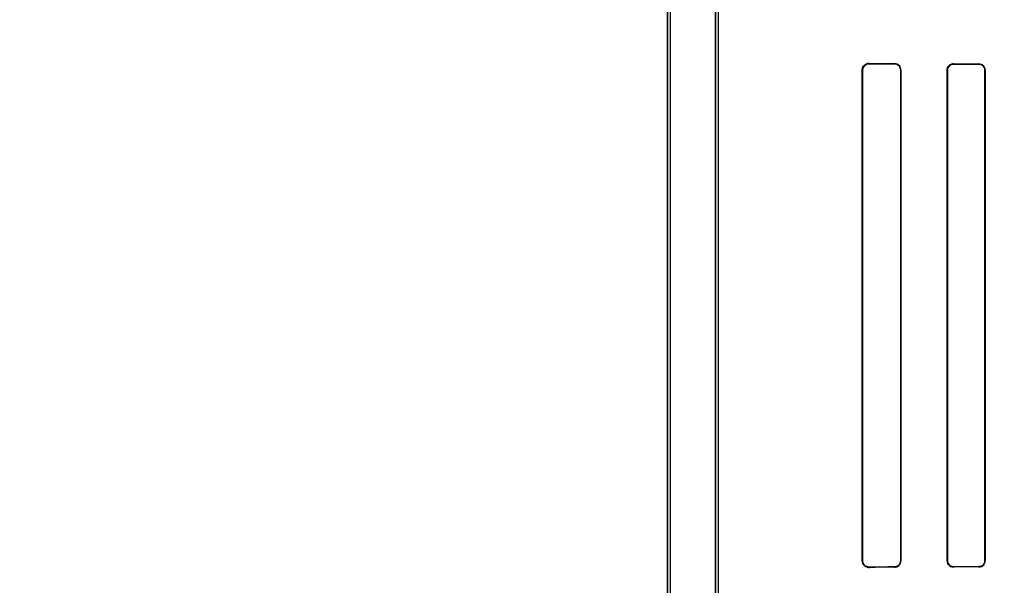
# Model space of a CAD drawing. Header units: millimetres. Extents: x 0 to 297, y 0 to 210.
# Tile 316 of 438: x 240.025 to 240.374, y 157.258 to 157.459. Entities that reach past the tile are written whole.
import ezdxf

# ---------------------------------------------------------------- set-up
doc = ezdxf.new("R2010")
doc.units = ezdxf.units.MM
doc.header["$LTSCALE"] = 16.335
doc.layers.get('0').update_dxf_attribs({"linetype": 'CONTINUOUS'})
for name, color, linetype in [('AXES_REF', 7, 'CONTINUOUS'), ('INTFCLR_1', 7, 'CONTINUOUS'), ('INTFCLR_72935', 7, 'CONTINUOUS')]:
    doc.layers.add(name, color=color, linetype=linetype)

msp = doc.modelspace()

# ---------------------------------------------------------------- linework, layer by layer
at = {"color": 7, "linetype": 'Continuous'}
for radius in [5.8175, 5.817, 5.77975]:
    msp.add_circle((241.49791, 154.83398), radius, dxfattribs=at)
msp.add_arc((241.49791, 154.83398), 5.76, 278.277129, 261.722871, dxfattribs=at)
at = {"layer": 'AXES_REF', "color": 9, "linetype": 'Continuous'}
msp.add_circle((241.49791, 154.83398), 3.55715, dxfattribs=at)
at = {"layer": 'AXES_REF', "color": 7, "linetype": 'Continuous'}
msp.add_arc((241.49791, 154.83398), 5.892, 113.082666, 66.917334, dxfattribs=at)
at = {"layer": 'AXES_REF', "color": 9, "linetype": 'Continuous'}
msp.add_arc((241.49791, 154.83398), 5.30671, 94.41181, 85.58819, dxfattribs=at)
at = {"layer": 'INTFCLR_1', "color": 6, "linetype": 'Continuous'}
for p, q in [((240.25481, 156.93397), (240.25481, 158.53597)), ((240.25587, 156.93397), (240.25587, 158.53598)), ((240.27175, 157.97652), (240.27175, 157.25342)), ((240.27281, 157.25342), (240.27281, 157.97652)), ((240.32384, 157.44097), (240.32384, 157.26697)), ((240.32395, 157.44097), (240.32395, 157.26697)), ((240.33748, 157.26697), (240.33748, 157.44097)), ((240.33758, 157.26697), (240.33758, 157.44097)), ((240.35398, 157.44097), (240.35398, 157.26697)), ((240.35407, 157.44097), (240.35407, 157.26697)), ((240.36738, 157.26697), (240.36738, 157.44097)), ((240.36746, 157.26697), (240.36746, 157.44097))]:
    msp.add_line(p, q, dxfattribs=at)
at = {"layer": 'INTFCLR_1', "color": 9, "linetype": 'Continuous'}
for p, q in [((240.32624, 157.44325), (240.32624, 157.44336)), ((240.33524, 157.44332), (240.33524, 157.44321)), ((240.35624, 157.44314), (240.35624, 157.44323)), ((240.36524, 157.44319), (240.36524, 157.44311)), ((240.32384, 157.44097), (240.32395, 157.44097)), ((240.33748, 157.44097), (240.33758, 157.44097)), ((240.35398, 157.44097), (240.35407, 157.44097)), ((240.36738, 157.44097), (240.36746, 157.44097)), ((240.32395, 157.26697), (240.32384, 157.26697)), ((240.32624, 157.26458), (240.32624, 157.26469)), ((240.33524, 157.26472), (240.33524, 157.26462)), ((240.33758, 157.26697), (240.33748, 157.26697)), ((240.35407, 157.26697), (240.35398, 157.26697)), ((240.35624, 157.26471), (240.35624, 157.2648)), ((240.36524, 157.26483), (240.36524, 157.26474)), ((240.36746, 157.26697), (240.36738, 157.26697))]:
    msp.add_line(p, q, dxfattribs=at)
at = {"layer": 'INTFCLR_1', "color": 7, "linetype": 'Continuous'}
for points in [[(240.32624, 157.44325), (240.32616, 157.44325), (240.32608, 157.44325), (240.326, 157.44324), (240.32591, 157.44323), (240.32583, 157.44322), (240.32574, 157.4432), (240.32566, 157.44318), (240.32559, 157.44316), (240.32551, 157.44314)], [(240.3555, 157.4431), (240.35557, 157.44313), (240.35565, 157.44315), (240.35573, 157.44317), (240.35581, 157.44319), (240.3559, 157.4432), (240.35598, 157.44321), (240.35607, 157.44322), (240.35615, 157.44323), (240.35624, 157.44323)], [(240.32551, 157.2648), (240.32559, 157.26478), (240.32566, 157.26476), (240.32574, 157.26474), (240.32582, 157.26472), (240.3259, 157.26471), (240.32599, 157.2647), (240.32607, 157.26469), (240.32616, 157.26469), (240.32624, 157.26469)]]:
    msp.add_lwpolyline(points, dxfattribs=at)
at = {"layer": 'INTFCLR_1', "color": 6, "linetype": 'Continuous'}
for centre, major_axis, start_param, end_param in [((240.58574, 157.44397), (0.31293, 0), -2.548571, -2.498918), ((240.58574, 157.44397), (0.33093, 0), -2.472123, -2.429437), ((240.58574, 157.44397), (0.31293, 0), -2.394089, -2.352695), ((240.58574, 157.44397), (0.33093, 0), -2.337129, -2.300034), ((240.58574, 157.26397), (0.33093, 0), 2.429437, 2.472123), ((240.58574, 157.26397), (0.31293, 0), 2.498918, 2.548571), ((240.58574, 157.26397), (0.33093, 0), 2.300034, 2.337129), ((240.58574, 157.26397), (0.31293, 0), 2.352695, 2.394089)]:
    msp.add_ellipse(centre, major_axis=major_axis, ratio=0.003491, start_param=start_param, end_param=end_param, dxfattribs=at)
for points, knots in [([(240.32624, 157.44336), (240.32578, 157.44336), (240.32453, 157.44302), (240.32384, 157.44172), (240.32384, 157.44097)], [0, 0, 0, 0, 0.380109, 1, 1, 1, 1]), ([(240.33758, 157.44097), (240.33758, 157.44146), (240.3372, 157.44268), (240.33595, 157.44331), (240.33524, 157.44332)], [0, 0, 0, 0, 0.408903, 1, 1, 1, 1]), ([(240.33748, 157.44097), (240.33748, 157.44145), (240.3371, 157.44263), (240.3359, 157.44321), (240.33524, 157.44321)], [0, 0, 0, 0, 0.42371, 1, 1, 1, 1]), ([(240.35624, 157.44314), (240.35568, 157.44314), (240.35452, 157.44267), (240.35407, 157.44152), (240.35407, 157.44097)], [0, 0, 0, 0, 0.507363, 1, 1, 1, 1]), ([(240.36746, 157.44097), (240.36746, 157.44153), (240.367, 157.44271), (240.36582, 157.44319), (240.36524, 157.44319)], [0, 0, 0, 0, 0.493955, 1, 1, 1, 1]), ([(240.36738, 157.44097), (240.36738, 157.44152), (240.36692, 157.44265), (240.36578, 157.44311), (240.36524, 157.44311)], [0, 0, 0, 0, 0.502704, 1, 1, 1, 1]), ([(240.32384, 157.26697), (240.32384, 157.26649), (240.3242, 157.26525), (240.3255, 157.26458), (240.32624, 157.26458)], [0, 0, 0, 0, 0.389879, 1, 1, 1, 1]), ([(240.33524, 157.26472), (240.33571, 157.26473), (240.33688, 157.26509), (240.33748, 157.2663), (240.33748, 157.26697)], [0, 0, 0, 0, 0.411238, 1, 1, 1, 1]), ([(240.33524, 157.26462), (240.33575, 157.26463), (240.33697, 157.26503), (240.33758, 157.26629), (240.33758, 157.26697)], [0, 0, 0, 0, 0.425931, 1, 1, 1, 1]), ([(240.35398, 157.26697), (240.35398, 157.26648), (240.35437, 157.26529), (240.35558, 157.26471), (240.35624, 157.26471)], [0, 0, 0, 0, 0.427007, 1, 1, 1, 1]), ([(240.35407, 157.26697), (240.35407, 157.26642), (240.35452, 157.26527), (240.35568, 157.2648), (240.35624, 157.2648)], [0, 0, 0, 0, 0.493346, 1, 1, 1, 1]), ([(240.36524, 157.26483), (240.36575, 157.26483), (240.36688, 157.26525), (240.36738, 157.26639), (240.36738, 157.26697)], [0, 0, 0, 0, 0.468166, 1, 1, 1, 1]), ([(240.36524, 157.26474), (240.36582, 157.26475), (240.367, 157.26523), (240.36746, 157.26641), (240.36746, 157.26697)], [0, 0, 0, 0, 0.507763, 1, 1, 1, 1])]:
    msp.add_open_spline(points, degree=3, knots=knots, dxfattribs=at)
at = {"layer": 'INTFCLR_1', "color": 7, "linetype": 'Continuous'}
for points, knots in [([(240.32624, 157.44325), (240.32569, 157.44325), (240.32448, 157.44282), (240.32395, 157.44159), (240.32395, 157.44097)], [0, 0, 0, 0, 0.470755, 1, 1, 1, 1]), ([(240.35624, 157.44323), (240.35578, 157.44322), (240.3546, 157.44288), (240.35397, 157.44166), (240.35398, 157.44097)], [0, 0, 0, 0, 0.401574, 1, 1, 1, 1]), ([(240.32395, 157.26697), (240.32395, 157.26646), (240.32435, 157.26525), (240.32558, 157.2647), (240.32624, 157.26469)], [0, 0, 0, 0, 0.4352, 1, 1, 1, 1])]:
    msp.add_open_spline(points, degree=3, knots=knots, dxfattribs=at)
for points in [[(240.32551, 157.44314), (240.32502, 157.44297), (240.32429, 157.44269), (240.32429, 157.44217)], [(240.35398, 157.44097), (240.35398, 157.44149), (240.35402, 157.44226), (240.35451, 157.44242)], [(240.32395, 157.26697), (240.32395, 157.26644), (240.324, 157.26565), (240.3245, 157.26549)]]:
    msp.add_open_spline(points, degree=3, dxfattribs=at)
at = {"layer": 'INTFCLR_72935', "color": 6, "linetype": 'Continuous'}
for p, q in [((240.25481, 158.53597), (240.25481, 156.93397)), ((240.25587, 156.93397), (240.25587, 158.53599)), ((240.27175, 157.25058), (240.27175, 157.97936)), ((240.27281, 157.25166), (240.27281, 157.97828)), ((240.32384, 157.26697), (240.32384, 157.44097)), ((240.32395, 157.26697), (240.32395, 157.44097)), ((240.33748, 157.44097), (240.33748, 157.26697)), ((240.33758, 157.44097), (240.33758, 157.26697)), ((240.35398, 157.26697), (240.35398, 157.44097)), ((240.35407, 157.26697), (240.35407, 157.44097)), ((240.36738, 157.44097), (240.36738, 157.26697)), ((240.36746, 157.44097), (240.36746, 157.26697))]:
    msp.add_line(p, q, dxfattribs=at)
at = {"layer": 'INTFCLR_72935', "color": 9, "linetype": 'Continuous'}
for p, q in [((240.32624, 157.44336), (240.32624, 157.44325)), ((240.33524, 157.44321), (240.33524, 157.44332)), ((240.35624, 157.44323), (240.35624, 157.44314)), ((240.36524, 157.44311), (240.36524, 157.44319)), ((240.32395, 157.44097), (240.32384, 157.44097)), ((240.33758, 157.44097), (240.33748, 157.44097)), ((240.35407, 157.44097), (240.35398, 157.44097)), ((240.36746, 157.44097), (240.36738, 157.44097)), ((240.32384, 157.26697), (240.32395, 157.26697)), ((240.32624, 157.26469), (240.32624, 157.26458)), ((240.33524, 157.26462), (240.33524, 157.26472)), ((240.33748, 157.26697), (240.33758, 157.26697)), ((240.35398, 157.26697), (240.35407, 157.26697)), ((240.35624, 157.2648), (240.35624, 157.26471)), ((240.36524, 157.26474), (240.36524, 157.26483)), ((240.36738, 157.26697), (240.36746, 157.26697))]:
    msp.add_line(p, q, dxfattribs=at)
at = {"layer": 'INTFCLR_72935', "color": 7, "linetype": 'Continuous'}
for points in [[(240.32624, 157.44336), (240.32615, 157.44336), (240.32606, 157.44335), (240.32597, 157.44335), (240.32589, 157.44333), (240.32581, 157.44332), (240.32573, 157.44331), (240.32565, 157.44329), (240.32557, 157.44327), (240.3255, 157.44324)], [(240.32551, 157.44314), (240.32559, 157.44316), (240.32566, 157.44318), (240.32574, 157.4432), (240.32582, 157.44322), (240.3259, 157.44323), (240.32599, 157.44324), (240.32607, 157.44325), (240.32616, 157.44325), (240.32624, 157.44325)], [(240.3255, 157.2647), (240.32557, 157.26467), (240.32565, 157.26465), (240.32573, 157.26463), (240.32581, 157.26462), (240.32589, 157.2646), (240.32597, 157.26459), (240.32606, 157.26459), (240.32615, 157.26458), (240.32624, 157.26458)], [(240.32624, 157.26469), (240.32616, 157.26469), (240.32608, 157.26469), (240.326, 157.2647), (240.32591, 157.26471), (240.32583, 157.26472), (240.32574, 157.26474), (240.32566, 157.26476), (240.32559, 157.26478), (240.32551, 157.2648)], [(240.3555, 157.26484), (240.35557, 157.26481), (240.35565, 157.26479), (240.35573, 157.26477), (240.35581, 157.26475), (240.3559, 157.26474), (240.35598, 157.26473), (240.35607, 157.26472), (240.35615, 157.26471), (240.35624, 157.26471)]]:
    msp.add_lwpolyline(points, dxfattribs=at)
at = {"layer": 'INTFCLR_72935', "color": 6, "linetype": 'Continuous'}
for centre, major_axis, start_param, end_param in [((240.58574, 157.44397), (0.31293, 0), -2.548571, -2.498918), ((240.58574, 157.44397), (0.33093, 0), -2.472123, -2.429437), ((240.58574, 157.44397), (0.31293, 0), -2.394089, -2.352695), ((240.58574, 157.44397), (0.33093, 0), -2.337129, -2.300034), ((240.58574, 157.26397), (0.33093, 0), 2.429437, 2.472123), ((240.58574, 157.26397), (0.31293, 0), 2.498918, 2.548571), ((240.58574, 157.26397), (0.33093, 0), 2.300034, 2.337129), ((240.58574, 157.26397), (0.31293, 0), 2.352695, 2.394089)]:
    msp.add_ellipse(centre, major_axis=major_axis, ratio=0.003491, start_param=start_param, end_param=end_param, dxfattribs=at)
at = {"layer": 'INTFCLR_72935', "color": 7, "linetype": 'Continuous'}
for points, knots in [([(240.32384, 157.44097), (240.32384, 157.44145), (240.32421, 157.4427), (240.32551, 157.44335), (240.32624, 157.44336)], [0, 0, 0, 0, 0.39445, 1, 1, 1, 1]), ([(240.32395, 157.44097), (240.32395, 157.44148), (240.32435, 157.44269), (240.32558, 157.44324), (240.32624, 157.44325)], [0, 0, 0, 0, 0.4352, 1, 1, 1, 1]), ([(240.32624, 157.26458), (240.32572, 157.26459), (240.32446, 157.26498), (240.32384, 157.26627), (240.32384, 157.26697)], [0, 0, 0, 0, 0.430714, 1, 1, 1, 1]), ([(240.32624, 157.26469), (240.32569, 157.26469), (240.32448, 157.26512), (240.32395, 157.26635), (240.32395, 157.26697)], [0, 0, 0, 0, 0.470755, 1, 1, 1, 1]), ([(240.35624, 157.26471), (240.35578, 157.26472), (240.3546, 157.26506), (240.35397, 157.26628), (240.35398, 157.26697)], [0, 0, 0, 0, 0.401573, 1, 1, 1, 1])]:
    msp.add_open_spline(points, degree=3, knots=knots, dxfattribs=at)
at = {"layer": 'INTFCLR_72935', "color": 6, "linetype": 'Continuous'}
for points, knots in [([(240.33758, 157.44097), (240.33758, 157.44148), (240.33718, 157.44271), (240.33592, 157.44331), (240.33524, 157.44332)], [0, 0, 0, 0, 0.428557, 1, 1, 1, 1]), ([(240.33524, 157.44321), (240.33571, 157.44321), (240.33688, 157.44285), (240.33748, 157.44164), (240.33748, 157.44097)], [0, 0, 0, 0, 0.411212, 1, 1, 1, 1]), ([(240.35398, 157.44097), (240.35398, 157.44146), (240.35437, 157.44265), (240.35558, 157.44323), (240.35624, 157.44323)], [0, 0, 0, 0, 0.427007, 1, 1, 1, 1]), ([(240.35407, 157.44097), (240.35407, 157.44152), (240.35453, 157.44268), (240.35569, 157.44314), (240.35624, 157.44314)], [0, 0, 0, 0, 0.497304, 1, 1, 1, 1]), ([(240.36746, 157.44097), (240.36746, 157.44153), (240.36699, 157.44271), (240.36581, 157.44319), (240.36524, 157.44319)], [0, 0, 0, 0, 0.495699, 1, 1, 1, 1]), ([(240.36524, 157.44311), (240.36579, 157.44311), (240.36693, 157.44264), (240.36738, 157.44151), (240.36738, 157.44097)], [0, 0, 0, 0, 0.504204, 1, 1, 1, 1]), ([(240.33748, 157.26697), (240.33748, 157.26649), (240.3371, 157.26531), (240.3359, 157.26473), (240.33524, 157.26472)], [0, 0, 0, 0, 0.42371, 1, 1, 1, 1]), ([(240.33524, 157.26462), (240.33581, 157.26463), (240.33704, 157.26509), (240.33758, 157.26634), (240.33758, 157.26697)], [0, 0, 0, 0, 0.472258, 1, 1, 1, 1]), ([(240.35624, 157.2648), (240.35568, 157.2648), (240.35452, 157.26528), (240.35407, 157.26643), (240.35407, 157.26697)], [0, 0, 0, 0, 0.511057, 1, 1, 1, 1]), ([(240.36738, 157.26697), (240.36738, 157.26642), (240.36691, 157.26528), (240.36578, 157.26483), (240.36524, 157.26483)], [0, 0, 0, 0, 0.505329, 1, 1, 1, 1]), ([(240.36524, 157.26474), (240.3657, 157.26475), (240.36685, 157.2651), (240.36746, 157.26629), (240.36746, 157.26697)], [0, 0, 0, 0, 0.400719, 1, 1, 1, 1])]:
    msp.add_open_spline(points, degree=3, knots=knots, dxfattribs=at)
at = {"layer": 'INTFCLR_72935', "color": 7, "linetype": 'Continuous'}
for points in [[(240.32395, 157.44097), (240.32395, 157.4415), (240.324, 157.44229), (240.3245, 157.44245)], [(240.32551, 157.2648), (240.32502, 157.26497), (240.32429, 157.26525), (240.32429, 157.26577)], [(240.35398, 157.26697), (240.35398, 157.26645), (240.35402, 157.26568), (240.35451, 157.26552)]]:
    msp.add_open_spline(points, degree=3, dxfattribs=at)

doc.saveas('drawing.dxf')
